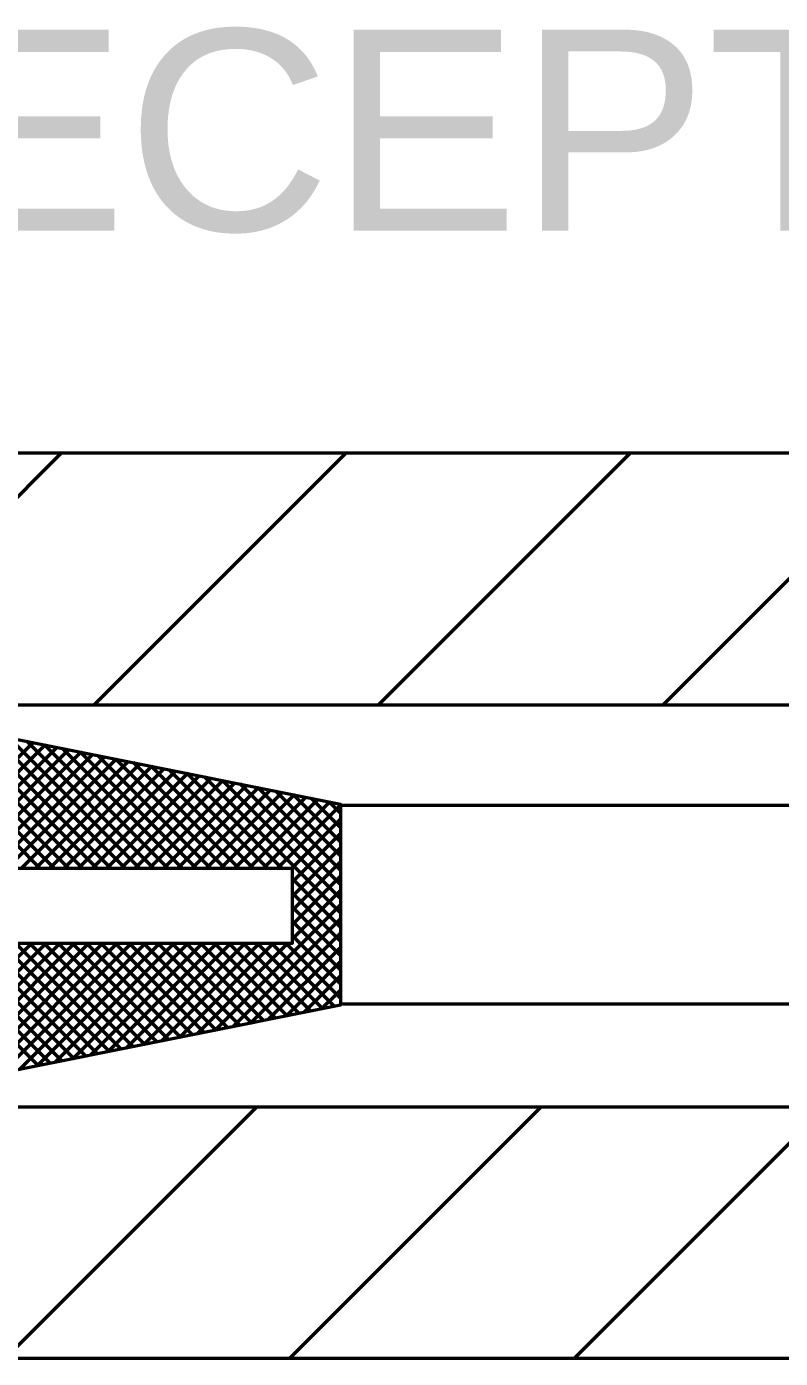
# Model space of a CAD drawing. Extents: x -32 to 824, y -6 to 538.
# Drawn here: x 119.75 to 128.74, y 426.11 to 442 of the extents above; entities that cross this region are included whole.
import ezdxf

# ---------------------------------------------------------------- set-up
doc = ezdxf.new("R2010")
doc.units = 0
doc.header["$LTSCALE"] = 1.1
doc.layers.add('1', color=7, linetype='Continuous', lineweight=53)

msp = doc.modelspace()

# ---------------------------------------------------------------- linework, layer by layer
at = {"layer": '1'}
for p, q in [((154.115, 436.913), (102.515, 436.913)), ((117.229, 433.979), (120.163, 436.913)), ((120.555, 433.911), (123.557, 436.913)), ((123.949, 433.911), (126.951, 436.913)), ((127.343, 433.911), (130.345, 436.913)), ((117.515, 433.911), (129.156, 433.911)), ((119.907, 431.961), (118.055, 433.814)), ((120.077, 431.961), (118.267, 433.772)), ((120.247, 431.961), (118.479, 433.729)), ((120.417, 431.961), (118.691, 433.687)), ((120.586, 431.961), (118.903, 433.644)), ((120.756, 431.961), (119.115, 433.602)), ((118.331, 431.961), (119.829, 433.459)), ((118.501, 431.961), (119.97, 433.431)), ((120.926, 431.961), (119.327, 433.56)), ((121.095, 431.961), (119.54, 433.517)), ((121.265, 431.961), (119.752, 433.475)), ((121.435, 431.961), (119.964, 433.432)), ((118.67, 431.961), (120.112, 433.403)), ((118.84, 431.961), (120.253, 433.375)), ((119.01, 431.961), (120.395, 433.346)), ((119.18, 431.961), (120.536, 433.318)), ((119.349, 431.961), (120.678, 433.29)), ((119.519, 431.961), (120.819, 433.261)), ((121.605, 431.961), (120.176, 433.39)), ((121.774, 431.961), (120.388, 433.348)), ((121.944, 431.961), (120.6, 433.305)), ((122.114, 431.961), (120.812, 433.263)), ((119.689, 431.961), (120.96, 433.233)), ((119.858, 431.961), (121.102, 433.205)), ((120.028, 431.961), (121.243, 433.177)), ((120.198, 431.961), (121.385, 433.148)), ((120.368, 431.961), (121.526, 433.12)), ((122.283, 431.961), (121.025, 433.22)), ((122.453, 431.961), (121.237, 433.178)), ((122.623, 431.961), (121.449, 433.135)), ((120.537, 431.961), (121.668, 433.092)), ((120.707, 431.961), (121.809, 433.063)), ((120.877, 431.961), (121.95, 433.035)), ((121.046, 431.961), (122.092, 433.007)), ((121.216, 431.961), (122.233, 432.978)), ((121.386, 431.961), (122.375, 432.95)), ((122.793, 431.961), (121.661, 433.093)), ((123.495, 431.428), (121.873, 433.051)), ((123.495, 431.598), (122.085, 433.008)), ((123.495, 431.768), (122.297, 432.966)), ((121.555, 431.961), (122.516, 432.922)), ((121.725, 431.961), (122.657, 432.894)), ((121.895, 431.961), (122.799, 432.865)), ((122.065, 431.961), (122.94, 432.837)), ((122.234, 431.961), (123.082, 432.809)), ((123.495, 431.937), (122.509, 432.923)), ((123.495, 432.107), (122.722, 432.881)), ((123.495, 432.277), (122.934, 432.838)), ((123.495, 432.447), (123.146, 432.796)), ((122.404, 431.961), (123.223, 432.781)), ((122.574, 431.961), (123.365, 432.752)), ((122.743, 431.961), (123.495, 432.713)), ((123.495, 432.616), (123.358, 432.754)), ((123.495, 432.712), (133.715, 432.712)), ((122.913, 431.961), (123.495, 432.544)), ((122.916, 431.795), (123.495, 432.374)), ((122.916, 431.625), (123.495, 432.204)), ((122.916, 431.456), (123.495, 432.035)), ((122.916, 431.286), (123.495, 431.865)), ((123.495, 431.259), (122.916, 431.838)), ((122.916, 431.116), (123.495, 431.695)), ((121.996, 430.026), (123.495, 431.525)), ((123.495, 431.089), (122.916, 431.668)), ((122.208, 430.069), (123.495, 431.356)), ((123.495, 430.919), (122.916, 431.498)), ((123.495, 430.749), (122.916, 431.328)), ((117.966, 429.22), (119.807, 431.061)), ((118.178, 429.263), (119.977, 431.061)), ((118.39, 429.305), (120.146, 431.061)), ((119.888, 429.605), (118.432, 431.061)), ((120.03, 429.633), (118.601, 431.061)), ((118.602, 429.347), (120.316, 431.061)), ((120.171, 429.661), (118.771, 431.061)), ((118.814, 429.39), (120.486, 431.061)), ((120.313, 429.69), (118.941, 431.061)), ((119.026, 429.432), (120.655, 431.061)), ((120.454, 429.718), (119.11, 431.061)), ((119.239, 429.475), (120.825, 431.061)), ((120.595, 429.746), (119.28, 431.061)), ((120.737, 429.774), (119.45, 431.061)), ((119.451, 429.517), (120.995, 431.061)), ((120.878, 429.803), (119.62, 431.061)), ((119.663, 429.56), (121.165, 431.061)), ((121.02, 429.831), (119.789, 431.061)), ((119.875, 429.602), (121.334, 431.061)), ((121.161, 429.859), (119.959, 431.061)), ((120.087, 429.644), (121.504, 431.061)), ((121.303, 429.888), (120.129, 431.061)), ((121.444, 429.916), (120.298, 431.061)), ((120.299, 429.687), (121.674, 431.061)), ((121.585, 429.944), (120.468, 431.061)), ((120.511, 429.729), (121.843, 431.061)), ((121.727, 429.972), (120.638, 431.061)), ((120.723, 429.772), (122.013, 431.061)), ((121.868, 430.001), (120.808, 431.061)), ((120.936, 429.814), (122.183, 431.061)), ((122.01, 430.029), (120.977, 431.061)), ((122.151, 430.057), (121.147, 431.061)), ((121.148, 429.857), (122.353, 431.061)), ((122.293, 430.086), (121.317, 431.061)), ((121.36, 429.899), (122.522, 431.061)), ((122.434, 430.114), (121.486, 431.061)), ((121.572, 429.941), (122.692, 431.061)), ((122.575, 430.142), (121.656, 431.061)), ((121.784, 429.984), (122.862, 431.061)), ((122.717, 430.17), (121.826, 431.061)), ((122.858, 430.199), (121.995, 431.061)), ((123, 430.227), (122.165, 431.061)), ((123.141, 430.255), (122.335, 431.061)), ((122.421, 430.111), (123.495, 431.186)), ((123.282, 430.284), (122.505, 431.061)), ((123.424, 430.312), (122.674, 431.061)), ((123.495, 430.41), (122.844, 431.061)), ((123.495, 430.58), (122.916, 431.159)), ((122.633, 430.154), (123.495, 431.016)), ((122.845, 430.196), (123.495, 430.847)), ((123.057, 430.238), (123.495, 430.677)), ((123.269, 430.281), (123.495, 430.507)), ((123.481, 430.323), (123.495, 430.337)), ((123.516, 430.342), (133.715, 430.342)), ((129.131, 429.111), (117.515, 429.111)), ((119.492, 426.113), (122.49, 429.111)), ((122.886, 426.113), (125.884, 429.111)), ((126.28, 426.113), (129.278, 429.111)), ((154.115, 426.113), (102.515, 426.113))]:
    msp.add_line(p, q, dxfattribs=at)
for points in [[(86.919, 427.926), (86.919, 435.126), (101.895, 435.126), (111.495, 435.126), (123.495, 432.726), (123.495, 430.326), (117.496, 429.126), (111.495, 427.926), (101.895, 427.926), (86.895, 427.926)], [(87.516, 431.061), (87.516, 431.961), (122.916, 431.961), (122.916, 431.061)]]:
    msp.add_lwpolyline(points, close=True, dxfattribs=at)

# ---------------------------------------------------------------- texts
at = {"layer": '1', "width": 1.05}
msp.add_text('RECEPTACLE', height=2.4, dxfattribs=at).set_placement((116.259, 439.565))

doc.saveas('drawing.dxf')
